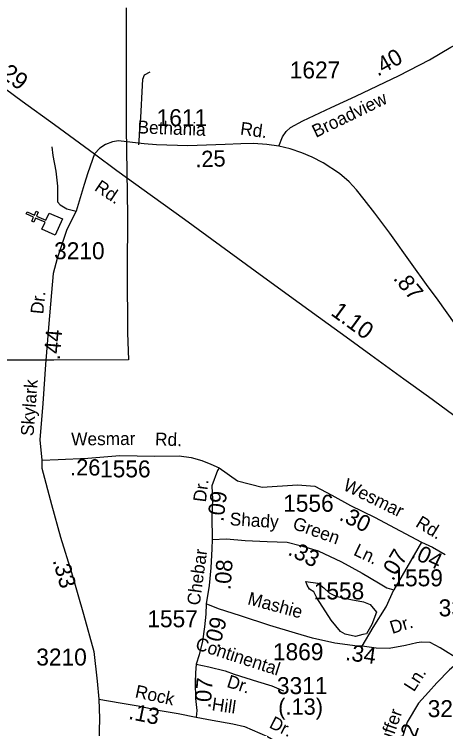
# Model space of a CAD drawing. Extents: x 1547597 to 1699558, y 810033 to 920809.
# Drawn here: x 1597517 to 1600693, y 883710 to 888974 of the extents above; entities that cross this region are included whole.
import ezdxf

# ---------------------------------------------------------------- set-up
doc = ezdxf.new("R2010")
doc.units = 0
for name, color, linetype in [('Exist Cultural Church CELL', 7, 'Continuous'), ('Exist Hydrographic Misc Water Feature', 7, 'Continuous'), ('Exist Road Non-System Type 51', 7, 'Continuous'), ('Exist Road Primary NC Attributed', 7, 'Continuous'), ('Exist Road Primary NC Label', 7, 'Continuous'), ('Exist Road Primary NC Service Mileage Hundredths English Label', 7, 'Continuous'), ('Exist Road Secondary Mileage Hundredths English Label', 7, 'Continuous'), ('Exist Road Secondary Type 51 Attributed', 7, 'Continuous'), ('Exist Road Secondary Type 51 Label', 7, 'Continuous'), ('Exist Road Secondary Type 51 Number Label', 7, 'Continuous'), ('Exist Utilities Electrical Transmission Line', 7, 'Continuous')]:
    doc.layers.add(name, color=color, linetype=linetype)

msp = doc.modelspace()

# ---------------------------------------------------------------- linework, layer by layer
at = {"layer": 'Exist Cultural Church CELL'}
msp.add_lwpolyline([(1597720.6, 887389.6), (1597743.4, 887441.8), (1597673.8, 887472.5), (1597660.9, 887443.2), (1597646.2, 887449.6), (1597659.2, 887478.9), (1597604.1, 887503.2), (1597610.6, 887517.8), (1597665.6, 887493.6), (1597678.5, 887522.9), (1597693.1, 887516.4), (1597680.2, 887487.1), (1597749.9, 887456.4), (1597773.3, 887509.1), (1597870.7, 887466.2), (1597818, 887346.7)], close=True, dxfattribs=at)
at = {"layer": 'Exist Hydrographic Misc Water Feature'}
msp.add_lwpolyline([(1599662.7, 884793.5), (1599752.1, 884782), (1599796.8, 884748.7), (1599834.2, 884712.3), (1599884.2, 884686.3), (1599994.4, 884662.3), (1600088, 884644.7), (1600137.9, 884624.9), (1600184.7, 884567.6), (1600148.3, 884478.1), (1600108.8, 884408.4), (1600081.7, 884403.2), (1600028.7, 884389.7), (1599952.8, 884407.4), (1599919.5, 884426.1), (1599850.9, 884509.4), (1599743.8, 884674.8), (1599723, 884718.5), (1599689.7, 884739.4), (1599672, 884767.5), (1599662.7, 884793.5)], dxfattribs=at)
at = {"layer": 'Exist Road Non-System Type 51'}
for points in [[(1598434.4, 888010.9), (1598448.9, 888213.4), (1598460.9, 888449.1), (1598463.2, 888495), (1598475.5, 888527), (1598517.5, 888548.6)], [(1597793.3, 887996.9), (1597800.8, 887932.9), (1597821.9, 887818.9), (1597834.8, 887706.7), (1597834.2, 887614.7), (1597833.9, 887592.7), (1597853.8, 887568.7), (1597903.5, 887540.2), (1597973.2, 887523.2)], [(1600078.3, 884319.3), (1600157.8, 884456), (1600255.7, 884607), (1600310.7, 884732.7)]]:
    msp.add_lwpolyline(points, dxfattribs=at)
at = {"layer": 'Exist Road Primary NC Attributed'}
for points in [[(1596883.4, 888835.4), (1597100.1, 888678.5), (1597382.6, 888472.5), (1597575.5, 888333), (1597813.6, 888160.6), (1598107.1, 887944.4)], [(1598107.1, 887944.4), (1598272, 887822.6), (1598534, 887633.8), (1598769.3, 887464.2), (1599034.8, 887269.9), (1599291.3, 887082.4), (1599543.7, 886898.4), (1599828.3, 886693.8), (1599960.4, 886597.4), (1600141, 886465.4), (1600384.5, 886288.9), (1600567.2, 886157.5), (1600790.2, 885992.6), (1600958.5, 885868.8), (1601176.7, 885710.1), (1601440.1, 885517.9), (1601581, 885416.6), (1601863.6, 885212.1), (1602018.2, 885102.6), (1602206.3, 884966.5), (1602317.1, 884882.3), (1602615.9, 884657.4), (1602822, 884519.1)]]:
    msp.add_lwpolyline(points, dxfattribs=at)
at = {"layer": 'Exist Road Secondary Type 51 Attributed'}
for points in [[(1599464.5, 888002.6), (1599492.1, 888069.6), (1599519.1, 888109), (1599551.3, 888139.9), (1599641.8, 888187.7), (1599850.6, 888285.8), (1600031.3, 888371.3), (1600350.3, 888523.7), (1600573.5, 888637.4), (1600731.2, 888730.1), (1600850.1, 888790.8), (1600988.1, 888871), (1601133.3, 888935.3), (1601262.5, 888976.5)], [(1599464.5, 888002.6), (1599375.8, 888015.1), (1599278.6, 888021), (1599185.6, 888020.3), (1599069.9, 888015.1), (1598795.3, 888004.6), (1598564.1, 888012.1), (1598473.8, 888019.7), (1598387.6, 888028.6), (1598284.3, 888040.2), (1598239.1, 888032.7), (1598188.4, 888015.4), (1598147.1, 887986.1), (1598107.1, 887944.4)], [(1600758.8, 886697.5), (1600636.9, 886866.3), (1600551.8, 886982.7), (1600446, 887131.2), (1600280.7, 887359.9), (1600172, 887507.1), (1600093.8, 887608.9), (1600036.3, 887680.6), (1599982.4, 887738.4), (1599910.1, 887801.5), (1599791.5, 887878.4), (1599710.7, 887921.8), (1599633.1, 887954), (1599547.7, 887981.6), (1599464.5, 888002.6)], [(1598107.1, 887944.4), (1598058.5, 887804.8), (1598031.8, 887720), (1597973.2, 887523.2), (1597904, 887387.9), (1597832.4, 887174.5), (1597803.5, 887062.8), (1597790.3, 886925), (1597768.3, 886665.3), (1597746.1, 886393.5), (1597725.7, 886105.8), (1597705.6, 885838), (1597718.4, 885687.9)], [(1597718.4, 885687.9), (1597840.7, 885694), (1598058.8, 885704.2), (1598293.2, 885722.5), (1598550, 885718.5), (1598730.1, 885719.5), (1598820, 885708.8), (1598898.5, 885686.5), (1598964.4, 885658), (1599026, 885631)], [(1597718.4, 885687.9), (1597720, 885630), (1597791.8, 885361.4), (1597855.8, 885121), (1597937.5, 884860.3), (1598025.2, 884553.8), (1598102.8, 884279.2), (1598126, 884059.3), (1598138.2, 883928.7)], [(1599026, 885631), (1599011.9, 885613.1), (1598970.9, 885498.3), (1598975, 885398.4), (1598970.2, 885272.8), (1598972.4, 885103.8)], [(1599026, 885631), (1599159.6, 885536.3), (1599341.2, 885489.7)], [(1599341.2, 885489.7), (1599602.6, 885506.6), (1599728.5, 885496.5), (1599854.9, 885431.2), (1599992, 885355.6), (1600169.1, 885268.2), (1600357.3, 885168.9), (1600514.2, 885085.3)], [(1598972.4, 885103.8), (1598970.3, 885034.4), (1598963.5, 884894.3), (1598951.6, 884765.1), (1598929.8, 884629.2)], [(1598972.4, 885103.8), (1599078.4, 885109.9), (1599217, 885097.6), (1599378, 885089.5), (1599524.8, 885083.4), (1599620.6, 885060.9), (1599755.1, 885020.1), (1599925.7, 884938.5), (1600078.6, 884854.9), (1600198.6, 884783.7), (1600260, 884748.8), (1600310.7, 884732.7)], [(1600514.2, 885085.3), (1600434.7, 884944.5), (1600310.7, 884732.7)], [(1600514.2, 885085.3), (1600595.8, 885046.5), (1600688.7, 884993.1)], [(1598929.8, 884629.2), (1598927.7, 884553.7), (1598916.8, 884461.8), (1598901.3, 884356.2), (1598876.8, 884254.2), (1598855.2, 884185.9)], [(1600802.3, 884212.6), (1600653.1, 884307.1), (1600577.7, 884345.9), (1600513.9, 884347.3), (1600480.8, 884343.8), (1600396.3, 884323.4), (1600276, 884301), (1600180.2, 884304.1), (1600078.3, 884319.3), (1600044.7, 884319.1), (1599875.6, 884339.5), (1599712.5, 884376.2), (1599586.1, 884415), (1599398.6, 884470.1), (1599182.5, 884541.5), (1599019.4, 884594.5), (1598929.8, 884629.2)], [(1600802.3, 884212.6), (1600720.2, 884144.8), (1600628.8, 884047.9), (1600566.2, 883978.6), (1600492.5, 883898.9), (1600409.4, 883757.8), (1600349, 883563.6), (1600270.2, 883337.6), (1600227.5, 883221.2)], [(1598855.2, 884185.9), (1598850.3, 884121.6), (1598848.3, 884050.2), (1598851.6, 883932.8), (1598859.8, 883845.1), (1598855.7, 883794.1)], [(1598855.2, 884185.9), (1598950.2, 884166.5), (1599070.5, 884135.9), (1599135.7, 884111.4), (1599306.9, 884058.4), (1599412.9, 884025.7), (1599498.5, 883989)], [(1598138.2, 883928.7), (1598144.3, 883785.9), (1598140.2, 883600.3), (1598144.3, 883451.3), (1598154.5, 883265), (1598152.9, 883049.1), (1598134.2, 882837.2), (1598117.9, 882739.3), (1598074.4, 882616.2), (1597985, 882423.1), (1597918.8, 882287), (1597816.2, 882086.1)], [(1598138.2, 883928.7), (1598297.2, 883900.2), (1598429.7, 883877.7), (1598576.4, 883847.1), (1598723.2, 883822.6), (1598855.7, 883794.1)], [(1598855.7, 883794.1), (1598974.8, 883773.9), (1599125.6, 883745.4), (1599211.2, 883727), (1599380.4, 883653.6), (1599545.5, 883557.7), (1599712.3, 883465.8), (1599893.2, 883390.9), (1600068.5, 883300.8), (1600227.5, 883221.2)]]:
    msp.add_lwpolyline(points, dxfattribs=at)
at = {"layer": 'Exist Utilities Electrical Transmission Line'}
msp.add_lwpolyline([(1598339.4, 889021.7), (1598341.4, 888133.9), (1598350.2, 887491.9), (1598347.7, 887082.1), (1598350.6, 886626.2), (1598356.4, 886428.4), (1597808.6, 886424.5), (1597239.1, 886425.1), (1596861.2, 886419.3), (1596669.2, 886417.4), (1596628.5, 886354), (1596430.8, 885822.3), (1596278, 885392.1), (1596053.4, 884790.9), (1595845.1, 884219.6), (1595702.8, 883823.3), (1595542, 883375.3)], dxfattribs=at)

# ---------------------------------------------------------------- texts
at = {"layer": 'Exist Road Primary NC Label'}
msp.add_text('Rd.', height=95, rotation=326.0056, dxfattribs=at).set_placement((1598100.5, 887680.9))
at = {"layer": 'Exist Road Primary NC Service Mileage Hundredths English Label'}
for s, rotation, p in [('.29', 323.3101, (1597371.1, 888545.8)), ('1.10', 323.8309, (1599840, 886762.8))]:
    msp.add_text(s, height=125, rotation=rotation, dxfattribs=at).set_placement(p)
at = {"layer": 'Exist Road Secondary Mileage Hundredths English Label'}
for s, rotation, p in [('.40', 29.5842, (1600192.8, 888513.3)), ('.25', 1.7919, (1598851, 887845.7)), ('.87', 309.6137, (1600302.4, 887025.4)), ('.44', 85.1398, (1597851.9, 886423.7)), ('.26', 359.516, (1597927.3, 885576.7)), ('.09', 82.8623, (1599056, 885231.5)), ('.30', 333.7243, (1599902, 885251.5)), ('.33', 333.1757, (1599524.3, 884995.2)), ('.07', 59.6524, (1600305.1, 884793.2)), ('.04', 334.7088, (1600430.1, 884975.5)), ('.33', 285.9521, (1597798.3, 884949.5)), ('.08', 85.8632, (1599108.8, 884729.8)), ('.09', 75.24, (1599026.5, 884298.3)), ('.34', 351.9287, (1599950.2, 884216.8)), ('.07', 85.3471, (1598961.7, 883858.5)), ('(.13)', 359.9717, (1599459.8, 883813.3)), ('.13', 348.2221, (1598352.6, 883783.4)), ('.22', 70.7283, (1600424.7, 883509.8))]:
    msp.add_text(s, height=120, rotation=rotation, dxfattribs=at).set_placement(p)
at = {"layer": 'Exist Road Secondary Type 51 Label'}
for s, rotation, p in [('Broadview', 25.8989, (1599737.5, 888062.5)), ('Bethania', 357.8621, (1598422.8, 888096.3)), ('Rd.', 352.1944, (1599176, 888087.7)), ('Dr.', 84.4039, (1597729.8, 886761.4)), ('Skylark', 85.7184, (1597658.2, 885863.5)), ('Wesmar', 0.5033, (1597936, 885796.8)), ('Rd.', 358.1991, (1598552, 885797.4)), ('Dr.', 82.8623, (1598927, 885375.5)), ('Wesmar', 333.7243, (1599930.6, 885473.4)), ('Shady', 356.6171, (1599101, 885209.1)), ('Green', 340.4017, (1599559.1, 885184.8)), ('Rd.', 328.6042, (1600464.5, 885203.7)), ('Ln.', 334.6669, (1600008, 884992.6)), ('Chebar', 82.1655, (1598881.2, 884614.6)), ('Mashie', 344.9889, (1599228.5, 884627.9)), ('Dr.', 17.1375, (1600299.1, 884407.8)), ('Continental', 342.1879, (1598843.2, 884296.7)), ('Dr.', 342.1879, (1599074.9, 884019.1)), ('Ln.', 57.3193, (1600458.7, 883976.5)), ('Rock', 347.8552, (1598400.5, 883942)), ('Hill', 351.731, (1598966.6, 883846.5)), ('Duffer', 70.7283, (1600261.1, 883509.6)), ('Dr.', 333.2262, (1599386.7, 883721.9))]:
    msp.add_text(s, height=95, rotation=rotation, dxfattribs=at).set_placement(p)
at = {"layer": 'Exist Road Secondary Type 51 Number Label'}
for s, p in [('1627', (1599544.9, 888500.7)), ('1611', (1598564.6, 888149.3)), ('3210', (1597809.7, 887168.8)), ('1556', (1598148.4, 885561.8)), ('1556', (1599496.2, 885308.7)), ('1559', (1600300.5, 884759.3)), ('1558', (1599721.3, 884662.5)), ('3333', (1600641.1, 884538)), ('1557', (1598496.2, 884457.4)), ('3210', (1597678.7, 884175.6)), ('1869', (1599421, 884214.6)), ('3311', (1599450.4, 883965)), ('3293', (1600560.5, 883795.5))]:
    msp.add_text(s, height=125, dxfattribs=at).set_placement(p)

doc.saveas('drawing.dxf')
